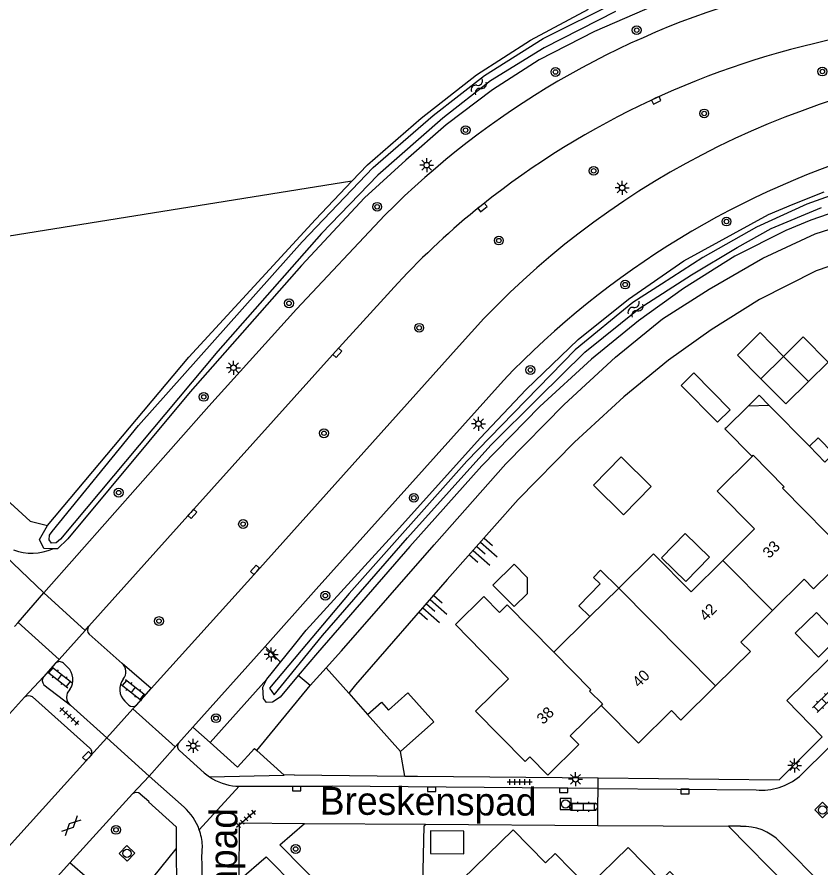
# Model space of a CAD drawing. Extents: x 128000 to 131008, y 398996 to 402500.
# Drawn here: x 129287 to 129359.4, y 399657.9 to 399734.5 of the extents above; entities that cross this region are included whole.
import ezdxf

# ---------------------------------------------------------------- set-up
doc = ezdxf.new("R2010")
doc.units = 0
for name, color, linetype in [('gg-afsc-erfafscheiding', 7, 'Continuous'), ('gg-anno-huisnummerreeks BGT', 7, 'Continuous'), ('gg-anno-openbare ruimte label', 7, 'Continuous'), ('gg-bbg-bijgebouw', 7, 'Continuous'), ('gg-bbg-gedigitaliseerde bebouwing', 7, 'Continuous'), ('gg-bbg-gedigitaliseerde bijgebouw', 7, 'Continuous'), ('gg-bbg-hoofdgebouw', 7, 'Continuous'), ('gg-bbg-luifel en loopbrug', 7, 'Continuous'), ('gg-bbg-tussenscheiding', 7, 'Continuous'), ('gg-knt-bovenkant onderkant talud', 7, 'Continuous'), ('gg-knt-verharding', 7, 'Continuous'), ('gg-knt-verharding nz', 7, 'Continuous'), ('gg-kntw-bovenkant insteek waterloop', 7, 'Continuous'), ('gg-kntw-waterlijn', 7, 'Continuous'), ('gt-grn-groengrens', 7, 'Continuous'), ('gt-grn-groengrens NZ', 7, 'Continuous'), ('gt-grn-vlakafsluiter', 7, 'Continuous'), ('gt-grn-weggrens', 7, 'Continuous'), ('gt-symb-boom', 7, 'Continuous'), ('gt-symb-gesloten verharding', 7, 'Continuous'), ('gt-symb-klinker verharding', 7, 'Continuous'), ('gt-symb-kolk', 7, 'Continuous'), ('gt-symb-lichtmast', 7, 'Continuous'), ('gt-symb-rioolschacht', 7, 'Continuous'), ('gt-symb-talud symbool', 7, 'Continuous'), ('gt-symb-tegel verharding', 7, 'Continuous'), ('gt-symb-watersymbool', 7, 'Continuous')]:
    doc.layers.add(name, color=color, linetype=linetype)

# ---------------------------------------------------------------- blocks, each defined once
blk = doc.blocks.new('gt0-WA')
at = {"layer": 'gt-symb-watersymbool'}
for centre, start, end in [((-0.323, 0.022), 28.07249, 151.92751), ((0.427, 0.422), 208.07248, 331.92751), ((-0.323, -0.428), 28.07249, 151.92751), ((0.427, -0.028), 208.07248, 331.92751)]:
    blk.add_arc(centre, 0.425, start, end, dxfattribs=at)
blk = doc.blocks.new('gt0-BOOM')
at = {"layer": 'gt-symb-boom'}
for radius in [0.4, 0.2]:
    blk.add_circle((0, 0), radius, dxfattribs=at)
blk = doc.blocks.new('gt0-KOLK')
at = {"layer": 'gt-symb-kolk'}
blk.add_lwpolyline([(0, 0), (0.375, 0), (0.375, 0.4), (-0.375, 0.4), (-0.375, 0), (0, 0)], dxfattribs=at)
blk = doc.blocks.new('gt0-LMAST')
at = {"layer": 'gt-symb-lichtmast'}
for p, q in [((-0.182, 0.173), (-0.447, 0.438)), ((-0.005, 0.246), (-0.005, 0.621)), ((0.172, 0.173), (0.437, 0.438)), ((-0.255, -0.004), (-0.63, -0.004)), ((-0.182, -0.181), (-0.447, -0.446)), ((-0.005, -0.254), (-0.005, -0.629)), ((0.437, -0.446), (0.172, -0.181)), ((0.245, -0.004), (0.62, -0.004))]:
    blk.add_line(p, q, dxfattribs=at)
blk.add_circle((-0.005, -0.004), 0.25, dxfattribs=at)
blk = doc.blocks.new('gt0-TALUD_1')
at = {"layer": 'gt-symb-talud symbool'}
for p, q in [((-1, -1), (-1, 0)), ((-0.5, -2), (-0.5, 0)), ((0.5, -2), (0.5, 0)), ((1, -1), (1, 0)), ((0, -1), (0, 0))]:
    blk.add_line(p, q, dxfattribs=at)
blk = doc.blocks.new('gt0-KL1')
at = {"layer": 'gt-symb-klinker verharding'}
for p, q in [((-1.15, 0.3), (1.15, 0.3)), ((-1, -0.3), (-1, 0.3)), ((-0.5, 0.3), (-0.5, 0.45)), ((0, -0.3), (0, 0.3)), ((0.5, 0.3), (0.5, 0.45)), ((1, -0.3), (1, 0.3)), ((-1.15, -0.3), (1.15, -0.3)), ((-0.5, -0.45), (-0.5, -0.3)), ((0.5, -0.45), (0.5, -0.3))]:
    blk.add_line(p, q, dxfattribs=at)
blk = doc.blocks.new('gt0-RS')
at = {"layer": 'gt-symb-rioolschacht'}
blk.add_lwpolyline([(-0.5, -0.5), (0.5, -0.5), (0.5, 0.5), (-0.5, 0.5)], close=True, dxfattribs=at)
blk.add_circle((0, 0), 0.375, dxfattribs=at)
blk = doc.blocks.new('gt0-TEG1')
at = {"layer": 'gt-symb-tegel verharding'}
for p, q in [((-1.125, 0), (1.125, 0)), ((-0.9, -0.25), (-0.9, 0.25)), ((-0.45, -0.25), (-0.45, 0.25)), ((0, -0.25), (0, 0.25)), ((0.45, -0.25), (0.45, 0.25)), ((0.9, -0.25), (0.9, 0.25))]:
    blk.add_line(p, q, dxfattribs=at)
blk = doc.blocks.new('gt0-GESVH1')
at = {"layer": 'gt-symb-gesloten verharding'}
for p, q in [((-0.992, -0.261), (0.008, 0.239)), ((0.008, -0.261), (-0.992, 0.239)), ((0.008, 0.239), (1.008, -0.261)), ((1.008, 0.239), (0.008, -0.261))]:
    blk.add_line(p, q, dxfattribs=at)

msp = doc.modelspace()

# ---------------------------------------------------------------- linework, layer by layer
at = {"layer": 'gg-afsc-erfafscheiding'}
for p, q in [((129316.912, 399673.563), (129318.612, 399671.647)), ((129321.959, 399666.091), (129321.577, 399668.304))]:
    msp.add_line(p, q, dxfattribs=at)
msp.add_lwpolyline([(129326.66, 399650.4), (129323.518, 399653.582), (129323.695, 399661.601)], dxfattribs=at)
at = {"layer": 'gg-bbg-bijgebouw'}
for points in [[(129357.13, 399678.97), (129359.04, 399680.83), (129361.12, 399678.66), (129359.21, 399676.8), (129357.13, 399678.97)], [(129324.268, 399661.156), (129324.274, 399659.1), (129327.282, 399659.069), (129327.276, 399661.125), (129324.268, 399661.156)]]:
    msp.add_lwpolyline(points, dxfattribs=at)
at = {"layer": 'gg-bbg-gedigitaliseerde bebouwing'}
for p, q in [((129344.36, 399686.1), (129341.23, 399683.02)), ((129341.23, 399683.02), (129338.628, 399680.459)), ((129335.373, 399677.256), (129331.17, 399681.52)), ((129338.628, 399680.459), (129335.373, 399677.256))]:
    msp.add_line(p, q, dxfattribs=at)
msp.add_lwpolyline([(129331.31, 399674.85), (129326.523, 399679.75), (129329.093, 399682.261), (129330.5, 399680.821), (129331.17, 399681.52)], dxfattribs=at)
at = {"layer": 'gg-bbg-gedigitaliseerde bijgebouw'}
msp.add_line((129354.028, 399701.874), (129356.075, 399703.89), dxfattribs=at)
for points in [[(129358.317, 399701.615), (129360.084, 399703.356), (129357.842, 399705.632), (129356.075, 399703.89)], [(129358.317, 399701.615), (129356.271, 399699.598), (129354.028, 399701.874)], [(129341.442, 399694.826), (129344.156, 399692.166), (129341.661, 399689.621), (129338.947, 399692.281), (129341.442, 399694.826)], [(129331.798, 399681.348), (129329.902, 399683.27), (129331.825, 399685.166), (129333.019, 399683.955)], [(129331.798, 399681.348), (129333.008, 399682.541), (129333.019, 399683.955)]]:
    msp.add_lwpolyline(points, dxfattribs=at)
at = {"layer": 'gg-bbg-hoofdgebouw'}
for p, q in [((129352.869, 399699.407), (129350.893, 399697.459)), ((129354.779, 399699.464), (129352.869, 399699.407)), ((129358.398, 399695.793), (129354.779, 399699.464)), ((129359.801, 399694.368), (129358.398, 399695.793)), ((129339.64, 399672.45), (129336.859, 399669.716))]:
    msp.add_line(p, q, dxfattribs=at)
for points in [[(129350.893, 399697.459), (129350.79, 399697.358), (129353.231, 399694.882)], [(129350.597, 399685.513), (129353.46, 399688.35), (129350.08, 399691.76), (129353.231, 399694.882)], [(129344.36, 399686.1), (129347.75, 399682.69), (129350.597, 399685.513)], [(129361.76, 399685.9), (129358.78, 399682.96), (129357.93, 399683.82), (129355.09, 399681)], [(129355.09, 399681), (129352.23, 399678.16), (129353.08, 399677.3), (129349.957, 399674.221)], [(129333.23, 399667.816), (129332.81, 399667.4), (129328.33, 399671.94), (129331.31, 399674.85)], [(129349.957, 399674.221), (129346.82, 399671.13), (129345.98, 399671.98), (129343, 399669.04), (129339.64, 399672.45)], [(129336.859, 399669.716), (129337.637, 399668.924), (129334.841, 399666.177), (129333.23, 399667.816)], [(129338.45, 399656.1), (129335.5, 399659.1), (129334.64, 399658.26), (129331.71, 399661.23), (129327.12, 399656.77), (129330.08, 399653.79), (129326.66, 399650.4)], [(129348.936, 399654.37), (129345.84, 399657.5), (129345, 399656.67), (129342.07, 399659.65), (129338.45, 399656.1)]]:
    msp.add_lwpolyline(points, dxfattribs=at)
at = {"layer": 'gg-bbg-luifel en loopbrug'}
for p, q in [((129318.612, 399671.647), (129321.577, 399668.304)), ((129321.577, 399668.304), (129324.575, 399670.963))]:
    msp.add_line(p, q, dxfattribs=at)
for points in [[(129356.075, 399703.89), (129353.969, 399706.026), (129351.923, 399704.009), (129354.028, 399701.874)], [(129350.116, 399697.963), (129346.857, 399701.269), (129347.996, 399702.392), (129351.256, 399699.086), (129350.116, 399697.963)], [(129354.779, 399699.464), (129353.866, 399700.39), (129352.869, 399699.407)], [(129359.801, 399694.368), (129360.58, 399695.132), (129359.179, 399696.559), (129358.398, 399695.793)], [(129345.081, 399685.749), (129347.261, 399683.612), (129349.398, 399685.792), (129347.218, 399687.929), (129345.081, 399685.749)], [(129338.628, 399680.459), (129337.633, 399681.433), (129339.551, 399683.39), (129338.958, 399683.971), (129339.596, 399684.622), (129341.23, 399683.02)], [(129318.612, 399671.647), (129319.862, 399672.756), (129320.502, 399672.034), (129322.249, 399673.584), (129324.575, 399670.963)]]:
    msp.add_lwpolyline(points, dxfattribs=at)
at = {"layer": 'gg-bbg-tussenscheiding'}
for p, q in [((129358.317, 399701.615), (129356.075, 399703.89)), ((129350.597, 399685.513), (129355.09, 399681)), ((129341.23, 399683.02), (129349.957, 399674.221))]:
    msp.add_line(p, q, dxfattribs=at)
for points in [[(129353.231, 399694.882), (129353.328, 399694.977), (129356.12, 399692.13), (129355.99, 399692.01), (129361.89, 399686.02), (129361.76, 399685.9)], [(129335.373, 399677.256), (129338.72, 399673.86), (129338.6, 399673.73), (129339.77, 399672.58), (129339.64, 399672.45)]]:
    msp.add_lwpolyline(points, dxfattribs=at)
at = {"layer": 'gg-knt-bovenkant onderkant talud'}
msp.add_lwpolyline([(129364.704, 399713.554), (129358.995, 399711.585), (129353.895, 399709.01), (129349.561, 399706.287), (129345.715, 399703.538), (129341.698, 399700.254), (129337.243, 399696.166), (129332.159, 399690.983), (129325.786, 399683.798), (129317.517, 399674.305), (129316.912, 399673.563)], dxfattribs=at)
at = {"layer": 'gg-knt-verharding'}
for p, q in [((129329.792, 399718.215), (129328.829, 399717.459)), ((129289.464, 399682.585), (129284.442, 399687.358)), ((129293.546, 399678.856), (129296.5, 399676.24)), ((129309.375, 399677.758), (129302.888, 399670.494)), ((129290.515, 399676.244), (129289.441, 399675.032)), ((129291.598, 399675.901), (129291.213, 399676.242)), ((129299.113, 399673.959), (129296.5, 399676.24)), ((129287.728, 399673.182), (129289.441, 399675.032)), ((129289.461, 399674.319), (129291.847, 399672.47)), ((129297.798, 399672.487), (129299.113, 399673.959)), ((129280.137, 399664.852), (129287.728, 399673.182)), ((129288.44, 399673.209), (129293.61, 399668.59)), ((129296.741, 399672.827), (129297.103, 399672.47)), ((129295.129, 399669.521), (129291.847, 399672.47)), ((129302.888, 399670.494), (129301.594, 399669.045)), ((129293.661, 399667.901), (129295.129, 399669.521)), ((129298.95, 399666.087), (129301.296, 399668.712)), ((129301.296, 399668.712), (129301.594, 399669.045)), ((129357.509, 399666.06), (129360.26, 399668.794)), ((129298.95, 399666.087), (129297.45, 399664.484)), ((129302.08, 399663.273), (129298.95, 399666.087)), ((129304.366, 399666.015), (129311.088, 399666.168)), ((129312.014, 399666.189), (129311.088, 399666.168)), ((129312.014, 399666.189), (129321.959, 399666.091)), ((129321.959, 399666.091), (129323.117, 399666.08)), ((129323.117, 399666.08), (129339.378, 399665.92)), ((129306.757, 399665.172), (129307.036, 399665.172)), ((129307.036, 399665.172), (129315.411, 399665.177)), ((129339.369, 399664.966), (129315.411, 399665.177)), ((129339.358, 399663.386), (129339.369, 399664.966)), ((129339.369, 399664.966), (129353.61, 399664.84)), ((129291.812, 399658.282), (129297.45, 399664.484)), ((129339.358, 399663.324), (129339.358, 399663.386)), ((129339.346, 399661.649), (129339.358, 399663.324)), ((129310.718, 399659.906), (129312.92, 399661.83)), ((129312.92, 399661.83), (129323.838, 399661.755)), ((129323.838, 399661.755), (129339.346, 399661.649)), ((129339.346, 399661.649), (129351.12, 399661.568)), ((129351.12, 399661.568), (129359.694, 399652.884)), ((129352.19, 399661.56), (129351.12, 399661.568)), ((129301.386, 399659.525), (129301.411, 399656.019)), ((129360.03, 399655.86), (129355.77, 399660.141)), ((129307.05, 399656.7), (129309.467, 399658.812)), ((129337.348, 399630.903), (129309.467, 399658.812)), ((129286.105, 399652.004), (129291.812, 399658.282)), ((129303.52, 399630.16), (129303.707, 399658.118))]:
    msp.add_line(p, q, dxfattribs=at)
for points in [[(129320.17, 399716.616), (129312.202, 399708.135), (129304.301, 399699.402), (129289.464, 399682.585)], [(129321.33, 399710.489), (129315.736, 399704.34), (129302.679, 399689.84), (129293.508, 399679.578)], [(129326.854, 399704.829), (129308.627, 399684.526), (129299.113, 399673.959)], [(129330.838, 399701.707), (129313.99, 399682.927), (129309.375, 399677.758)], [(129366.36, 399676.36), (129363.14, 399679.57), (129356.37, 399672.9), (129359.56, 399669.63)], [(129339.378, 399665.92), (129355.67, 399665.76), (129359.56, 399669.63)], [(129301.668, 399668.379), (129303.901, 399666.366), (129304.366, 399666.015)], [(129293.661, 399667.901), (129293.499, 399667.743), (129284.024, 399657.256), (129282.5, 399655.615), (129279.233, 399652.27)], [(129298.144, 399664.474), (129298.902, 399663.813), (129298.872, 399663.771), (129301.372, 399661.523), (129301.386, 399659.525)], [(129339.358, 399663.386), (129339.28, 399663.564), (129339.11, 399663.66), (129337.075, 399663.63)], [(129337.085, 399663.01), (129339.08, 399663.05), (129339.268, 399663.138), (129339.358, 399663.324)], [(129303.707, 399658.118), (129303.698, 399658.791), (129303.733, 399659.822)], [(129310.718, 399659.906), (129323.808, 399646.622), (129328.465, 399642.001)]]:
    msp.add_lwpolyline(points, dxfattribs=at)
for centre, radius, start, end in [((129374.544, 399662.391), 76.791, 105.61284, 135.0789), ((129376.438, 399657.772), 76.35, 100.764, 127.65868), ((129383.439, 399655.437), 75.11, 98.66688, 138.88306), ((129387.185, 399648.045), 77.811, 106.26563, 136.39838), ((129375.928, 399659.267), 74.864, 128.98538, 136.82691), ((129293.907, 399679.237), 0.525, 139.49852, 226.52706), ((129290.863, 399675.909), 0.483, 43.5967, 136.07496), ((129290.5, 399674.765), 1.58, 325.732, 45.99151), ((129295.832, 399675.479), 1.013, 319.24293, 48.72211), ((129289.846, 399674.687), 0.533, 139.57411, 223.63939), ((129297.795, 399673.903), 1.506, 142.57683, 225.58214), ((129288.103, 399672.705), 0.606, 56.19107, 128.15232), ((129292.41, 399673.19), 0.914, 131.40282, 231.94019), ((129297.442, 399672.842), 0.503, 227.6557, 315.1467), ((129301.95, 399668.747), 0.464, 140.14371, 232.53667), ((129293.301, 399668.221), 0.482, 318.40287, 50.0638), ((129307.208, 399670.262), 5.11, 236.21551, 264.94203), ((129354.092, 399670.141), 5.323, 264.80947, 309.94042), ((129297.792, 399664.126), 0.495, 44.65451, 133.69443), ((129337.079, 399663.32), 0.31, 90.73957, 271.10852), ((129298.901, 399659.63), 4.835, 19.66206, 48.89052), ((129298.912, 399659.629), 4.824, 2.28809, 19.71686), ((129352.387, 399656.831), 4.733, 44.37291, 92.38344)]:
    msp.add_arc(centre, radius, start, end, dxfattribs=at)
at = {"layer": 'gg-knt-verharding nz'}
msp.add_line((129307.036, 399665.172), (129303.454, 399661.257), dxfattribs=at)
msp.add_lwpolyline([(129307.05, 399656.7), (129307.077, 399661.861), (129312.92, 399661.83)], dxfattribs=at)
at = {"layer": 'gg-kntw-bovenkant insteek waterloop'}
for p, q in [((129302.623, 399700.695), (129291.628, 399687.459)), ((129312.363, 399675.138), (129310.725, 399673.206))]:
    msp.add_line(p, q, dxfattribs=at)
for points in [[(129344.459, 399735.501), (129339.042, 399733.153), (129334.073, 399730.601), (129329.852, 399727.893), (129325.677, 399724.734), (129322.051, 399721.57), (129318.323, 399718.158), (129312.672, 399712.066), (129302.623, 399700.695)], [(129317.189, 399719.663), (129318.6, 399721.152), (129323.435, 399725.354), (129328.416, 399729.254), (129333.29, 399732.356), (129338.511, 399735.156)], [(129289.79, 399688.657), (129302.505, 399703.816), (129313.909, 399716.2), (129317.189, 399719.663)], [(129310.766, 399676.344), (129311.906, 399677.754), (129313.069, 399679.242), (129321.496, 399688.456), (129328.764, 399696.532), (129332.9, 399700.889), (129337.587, 399705.392), (129342.117, 399709.047), (129347.094, 399712.498), (129354.707, 399716.658), (129356.922, 399717.603), (129359.713, 399718.702)], [(129363.287, 399717.803), (129358.526, 399716.161), (129356.261, 399715.211), (129351.694, 399712.905), (129347.071, 399710.001), (129342.998, 399707.09), (129338.77, 399703.633), (129334.135, 399699.379), (129328.89, 399694.033), (129322.429, 399686.749), (129314.099, 399677.185), (129312.363, 399675.138)], [(129290.26, 399686.553), (129289.464, 399686.581), (129289.079, 399687.394), (129289.79, 399688.657)], [(129291.628, 399687.459), (129290.687, 399686.538), (129290.26, 399686.553)], [(129309.534, 399674.826), (129310.046, 399675.454), (129310.766, 399676.344)], [(129310.725, 399673.206), (129310.046, 399672.734), (129309.506, 399672.711), (129309.241, 399673.068), (129309.184, 399674.08), (129309.534, 399674.826)]]:
    msp.add_lwpolyline(points, dxfattribs=at)
at = {"layer": 'gg-kntw-waterlijn'}
for points in [[(129290.204, 399688.126), (129297.971, 399697.656), (129312.73, 399714.216), (129319.1, 399720.907), (129324.527, 399725.596), (129329.137, 399729.196), (129334.409, 399732.504), (129341.044, 399735.805)], [(129340.932, 399734.95), (129334.502, 399731.677), (129329.689, 399728.702), (129325.385, 399725.328), (129319.547, 399720.213), (129314.457, 399714.956), (129305.131, 399704.352), (129290.968, 399687.431), (129290.578, 399687.097), (129290.141, 399687.063), (129289.934, 399687.362), (129289.968, 399687.776), (129290.204, 399688.126)], [(129361.515, 399718.809), (129358.16, 399717.587), (129353.628, 399715.514), (129348.815, 399712.781), (129345.08, 399710.382), (129342.503, 399708.727), (129337.3, 399704.474), (129330.672, 399697.663), (129327.554, 399694.459), (129316.952, 399682.528), (129312.641, 399677.407), (129309.775, 399674.002), (129310.186, 399673.409), (129314.561, 399678.753), (129322.211, 399687.548), (129329.715, 399695.88), (129334.008, 399700.138), (129338.176, 399704.272), (129343.082, 399708.193), (129347.788, 399711.225), (129351.887, 399713.701), (129354.956, 399715.391), (129359.492, 399717.304)]]:
    msp.add_lwpolyline(points, dxfattribs=at)
at = {"layer": 'gt-grn-groengrens'}
for p, q in [((129310.766, 399676.344), (129309.375, 399677.758)), ((129314.893, 399675.839), (129313.455, 399674.255)), ((129314.893, 399675.839), (129316.912, 399673.563)), ((129313.455, 399674.255), (129312.363, 399675.138)), ((129308.642, 399668.396), (129313.455, 399674.255)), ((129302.888, 399670.494), (129304.429, 399669.109)), ((129308.642, 399668.396), (129311.088, 399666.168)), ((129297.727, 399655.027), (129301.386, 399659.525)), ((129293.379, 399656.882), (129291.812, 399658.282))]:
    msp.add_line(p, q, dxfattribs=at)
for points in [[(129317.189, 399719.663), (129277.334, 399713.26), (129283.675, 399690.405)], [(129314.893, 399675.839), (129316.277, 399677.362), (129324.607, 399686.926), (129331.068, 399694.21), (129336.313, 399699.556), (129340.948, 399703.81), (129345.176, 399707.267), (129349.374, 399709.926), (129354.213, 399712.724), (129358.93, 399714.912), (129361.663, 399715.785)], [(129283.675, 399690.405), (129283.596, 399691.544), (129284.027, 399692.284), (129284.601, 399692.284), (129284.995, 399691.972), (129288.223, 399689.054), (129289.79, 399688.657)], [(129304.429, 399669.109), (129306.91, 399666.88), (129308.44, 399668.58), (129308.642, 399668.396)]]:
    msp.add_lwpolyline(points, dxfattribs=at)
msp.add_arc((129288.375, 399690.878), 4.718, 249.63973, 293.54435, dxfattribs=at)
at = {"layer": 'gt-grn-groengrens NZ'}
msp.add_line((129309.534, 399674.826), (129304.429, 399669.109), dxfattribs=at)
at = {"layer": 'gt-grn-vlakafsluiter'}
msp.add_line((129323.838, 399661.755), (129323.695, 399661.601), dxfattribs=at)
at = {"layer": 'gt-grn-weggrens'}
for p, q in [((129287.143, 399679.923), (129289.464, 399682.585)), ((129289.464, 399682.585), (129293.169, 399679.2)), ((129286.813, 399679.544), (129287.143, 399679.923)), ((129287.143, 399679.923), (129290.827, 399676.591)), ((129293.169, 399679.2), (129293.508, 399679.578)), ((129290.827, 399676.591), (129293.169, 399679.2)), ((129290.515, 399676.244), (129290.827, 399676.591)), ((129297.479, 399672.133), (129295.129, 399669.521)), ((129297.798, 399672.487), (129297.479, 399672.133)), ((129301.296, 399668.712), (129297.479, 399672.133)), ((129298.95, 399666.087), (129295.129, 399669.521)), ((129339.369, 399664.966), (129339.378, 399665.92))]:
    msp.add_line(p, q, dxfattribs=at)

# ---------------------------------------------------------------- block references
at = {"layer": 'gt-symb-boom'}
for p in [(129342.847, 399733.266), (129335.531, 399729.5), (129359.568, 399729.54), (129348.925, 399725.765), (129327.437, 399724.26), (129338.97, 399720.598), (129319.473, 399717.359), (129350.93, 399716.031), (129330.434, 399714.318), (129341.803, 399710.355), (129311.537, 399708.666), (129323.259, 399706.46), (129333.273, 399702.663), (129303.857, 399700.238), (129314.685, 399696.963), (129296.191, 399691.617), (129322.78, 399691.144), (129307.401, 399688.784), (129314.804, 399682.331), (129299.824, 399680.045), (129304.961, 399671.297), (129295.954, 399661.24)]:
    msp.add_blockref('gt0-BOOM', p, dxfattribs=at)
at = {"layer": 'gt-symb-boom', "rotation": 89.5416435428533}
msp.add_blockref('gt0-BOOM', (129312.135, 399659.522), dxfattribs=at)
at = {"layer": 'gt-symb-gesloten verharding', "rotation": 44.67584062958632}
msp.add_blockref('gt0-GESVH1', (129291.92, 399661.627), dxfattribs=at)
at = {"layer": 'gt-symb-klinker verharding'}
for p, rotation in [((129290.891, 399674.992), -38.01566048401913), ((129297.526, 399673.85), -38.015660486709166), ((129359.719, 399672.838), 44.675840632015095), ((129338.046, 399663.311), -0.2864765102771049)]:
    msp.add_blockref('gt0-KL1', p, dxfattribs=dict(at, rotation=rotation))
at = {"layer": 'gt-symb-kolk'}
for p, rotation in [((129344.519, 399727.129), -155.28090615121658), ((129328.829, 399717.459), -141.82346239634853), ((129315.736, 399704.34), -132.28524834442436), ((129302.679, 399689.84), -131.99999127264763), ((129308.627, 399684.526), 48.0000087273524), ((129293.499, 399667.743), 44.35170201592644), ((129312.219, 399665.15), 179.5989360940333), ((129324.377, 399665.099), 179.71352348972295), ((129336.268, 399664.996), 179.71352348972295), ((129347.205, 399664.898), 179.4843519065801)]:
    msp.add_blockref('gt0-KOLK', p, dxfattribs=dict(at, rotation=rotation))
at = {"layer": 'gt-symb-lichtmast'}
for p in [(129323.938, 399721.108), (129341.542, 399719.067), (129306.537, 399702.864), (129328.606, 399697.821), (129309.939, 399677.042), (129302.915, 399668.818), (129357.074, 399667.034), (129337.338, 399665.805)]:
    msp.add_blockref('gt0-LMAST', p, dxfattribs=at)
at = {"layer": 'gt-symb-rioolschacht'}
msp.add_blockref('gt0-RS', (129336.439, 399663.573), dxfattribs=at)
for p, rotation in [((129359.586, 399663.027), 44.51376743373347), ((129296.944, 399659.128), 46.82408983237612)]:
    msp.add_blockref('gt0-RS', p, dxfattribs=dict(at, rotation=rotation))
at = {"layer": 'gt-symb-talud symbool'}
for p, xscale, yscale, rotation in [((129328.435, 399686.739), 0.9998004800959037, 0.9998004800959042, 48.69008152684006), ((129323.905, 399681.581), 0.9998004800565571, 0.9998004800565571, 48.69008152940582)]:
    msp.add_blockref('gt0-TALUD_1', p, dxfattribs=dict(at, xscale=xscale, yscale=yscale, rotation=rotation))
at = {"layer": 'gt-symb-tegel verharding'}
for p, rotation in [((129291.743, 399671.478), 137.47195593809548), ((129307.665, 399662.23), 41.30991847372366)]:
    msp.add_blockref('gt0-TEG1', p, dxfattribs=dict(at, rotation=rotation))
msp.add_blockref('gt0-TEG1', (129332.315, 399665.557), dxfattribs=at)
at = {"layer": 'gt-symb-watersymbool'}
for p, rotation in [((129328.664, 399728.197), -130.01095772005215), ((129342.78, 399708.186), -130.010957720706)]:
    msp.add_blockref('gt0-WA', p, dxfattribs=dict(at, rotation=rotation))

# ---------------------------------------------------------------- texts
at = {"layer": 'gg-anno-huisnummerreeks BGT'}
for s, rotation, p in [('33', 44.8, (129354.782, 399685.627)), ('42', 44.8, (129349.086, 399679.971)), ('40', 44.6, (129343.048, 399674.001)), ('38', 44.5, (129334.428, 399670.676))]:
    msp.add_text(s, height=1, rotation=rotation, dxfattribs=at).set_placement(p)
at = {"layer": 'gg-anno-openbare ruimte label'}
for s, rotation, p in [('Breskenspad', 359.7, (129314.305, 399662.619)), ('Besoijenpad', 89.5, (129306.733, 399644.796))]:
    msp.add_text(s, height=2.5, rotation=rotation, dxfattribs=at).set_placement(p)

doc.saveas('drawing.dxf')
